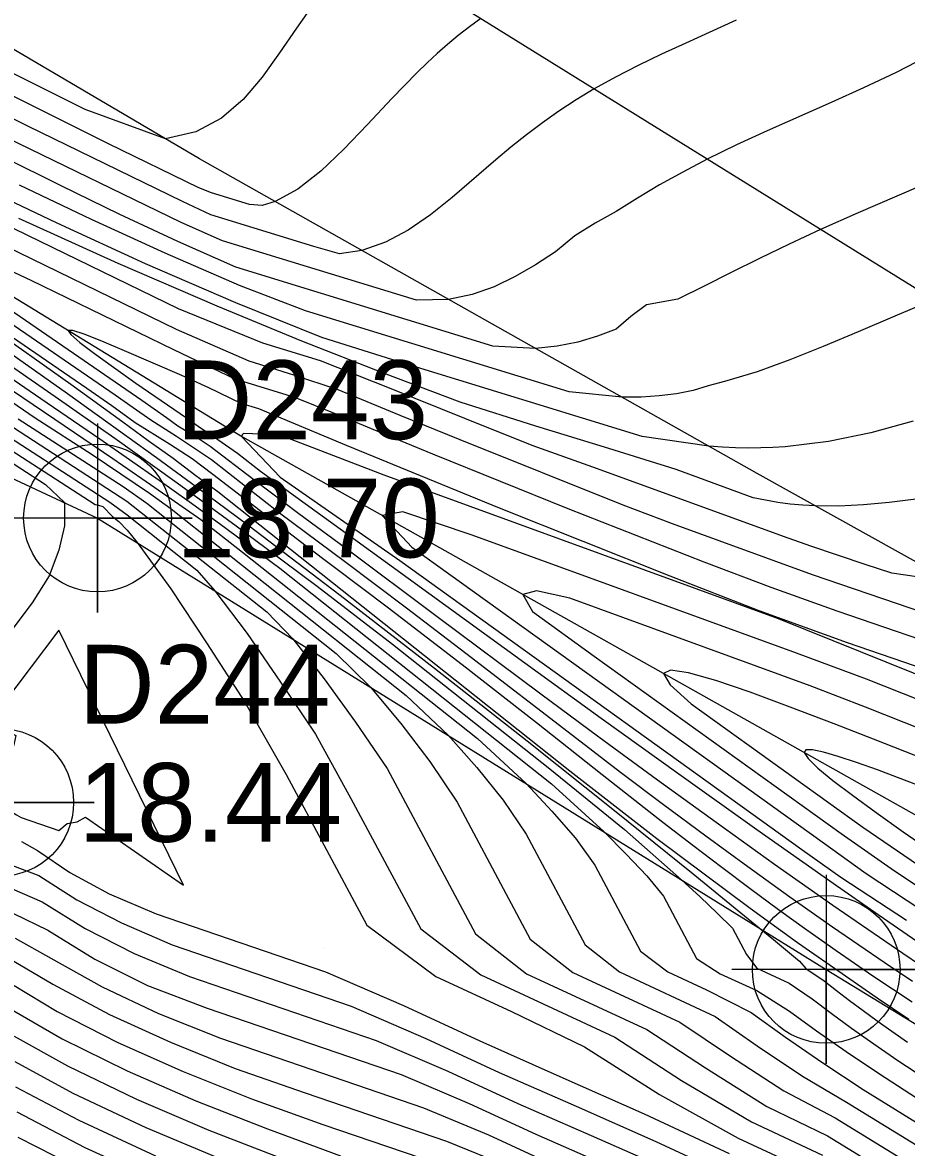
# Model space of a CAD drawing. Extents: x 2356077 to 2359823, y 225951 to 227822.
# Drawn here: x 2356731.04 to 2356759.1, y 227178.59 to 227214.28 of the extents above; entities that cross this region are included whole.
import ezdxf

# ---------------------------------------------------------------- set-up
doc = ezdxf.new("R2010")
doc.units = 0
for name, color, linetype in [('DTM Contours Major', 7, 'Continuous'), ('DTM Contours Minor', 7, 'Continuous'), ('Exist DTM Breakline', 7, 'Continuous'), ('Exist DTM Breakline Cogo Elevation', 7, 'Continuous'), ('Exist DTM Breakline Cogo Number', 7, 'Continuous'), ('Exist DTM Breakline Cogo Point CELL', 7, 'Continuous'), ('Exist DTM Regular Point CELL', 7, 'Continuous'), ('Exist DTM Regular Point Cogo Elevation', 7, 'Continuous'), ('Exist DTM Regular Point Cogo Number', 7, 'Continuous'), ('Exist Roads EOP', 7, 'Continuous'), ('PH Exist DTM Breakline', 7, 'Continuous'), ('PH Exist DTM Point', 7, 'Continuous')]:
    doc.layers.add(name, color=color, linetype=linetype)

msp = doc.modelspace()

# ---------------------------------------------------------------- linework, layer by layer
at = {"layer": 'DTM Contours Major'}
for points in [[(2356745.587, 227214.402), (2356745.224, 227214.14), (2356744.873, 227213.868), (2356744.533, 227213.586), (2356744.204, 227213.297), (2356743.882, 227212.999), (2356743.568, 227212.695), (2356742.764, 227211.868), (2356741.991, 227211.041), (2356741.242, 227210.258), (2356740.508, 227209.561), (2356739.782, 227208.995), (2356739.056, 227208.602), (2356738.65, 227208.473), (2356738.25, 227208.51), (2356737.042, 227208.881), (2356736.632, 227209.038), (2356733.766, 227210.431), (2356731.267, 227211.674), (2356721.187, 227216.729)], [(2356759.316, 227201.636), (2356757.97, 227201.261), (2356756.62, 227200.986), (2356755.246, 227200.822), (2356754.861, 227200.798), (2356754.471, 227200.784), (2356754.074, 227200.78), (2356753.669, 227200.787), (2356753.254, 227200.806), (2356752.827, 227200.837), (2356750.706, 227201.148), (2356742.995, 227203.514), (2356740.537, 227204.283), (2356737.806, 227205.391), (2356734.944, 227206.629), (2356732.139, 227207.909), (2356729.416, 227209.203)], [(2356729.898, 227204.314), (2356732.471, 227202.508), (2356734.354, 227201.162), (2356735.297, 227200.479), (2356736.248, 227199.784), (2356737.21, 227199.073), (2356738.188, 227198.344), (2356741.124, 227196.118), (2356744.117, 227193.802), (2356747.056, 227191.492), (2356749.828, 227189.284), (2356752.323, 227187.273), (2356754.427, 227185.556), (2356754.875, 227185.187), (2356755.705, 227184.507), (2356755.908, 227184.27), (2356756.487, 227183.877), (2356756.877, 227183.572), (2356757.295, 227183.252), (2356757.725, 227182.932), (2356758.171, 227182.608), (2356758.638, 227182.277), (2356759.129, 227181.936)], [(2356765.423, 227191.791), (2356757.228, 227194.6), (2356754.424, 227195.619), (2356751.596, 227196.716), (2356748.837, 227197.813), (2356746.185, 227198.877), (2356743.671, 227199.896), (2356741.325, 227200.861), (2356738.545, 227202.021), (2356737.982, 227202.194), (2356736.951, 227202.688), (2356736.096, 227203.077), (2356734.276, 227203.869), (2356733.557, 227204.174), (2356733.001, 227204.395), (2356732.635, 227204.513), (2356732.486, 227204.511), (2356732.569, 227204.379), (2356732.858, 227204.13), (2356733.32, 227203.779), (2356733.925, 227203.344), (2356734.639, 227202.841), (2356736.244, 227201.736), (2356736.694, 227201.417), (2356736.996, 227201.225), (2356737.862, 227200.62), (2356738.59, 227200.05), (2356741.427, 227198), (2356746.98, 227193.968), (2356749.405, 227192.216), (2356751.877, 227190.44), (2356754.349, 227188.68), (2356756.775, 227186.972), (2356758.195, 227185.985), (2356759.595, 227185.022)], [(2356730.902, 227201.71), (2356734.234, 227199.558), (2356734.982, 227199.03), (2356740.999, 227194.262), (2356742.085, 227193.196), (2356743.05, 227192.04), (2356743.973, 227190.837), (2356744.835, 227189.541), (2356747.158, 227185.202), (2356748.505, 227184.138), (2356751.903, 227182.563), (2356753.513, 227181.486), (2356755.208, 227180.392), (2356756.833, 227179.532), (2356766.002, 227173.911)], [(2356760.263, 227189.783), (2356758.816, 227190.333), (2356758.174, 227190.57), (2356757.507, 227190.808), (2356756.931, 227191), (2356756.463, 227191.137), (2356756.117, 227191.21), (2356755.909, 227191.208), (2356755.852, 227191.124), (2356755.978, 227190.927), (2356756.288, 227190.628), (2356756.764, 227190.237), (2356757.386, 227189.763), (2356758.137, 227189.217), (2356758.997, 227188.608), (2356760.778, 227187.376)], [(2356730.726, 227187.535), (2356731.553, 227187.225), (2356732.766, 227186.447), (2356734.18, 227185.713), (2356735.79, 227185.018), (2356741.471, 227183.073), (2356743.845, 227182.052), (2356746.169, 227180.975), (2356748.612, 227179.904), (2356751.138, 227178.786), (2356753.675, 227177.603)], [(2356730.775, 227183.728), (2356732.141, 227182.907), (2356734.07, 227181.918), (2356736.137, 227181.002), (2356738.304, 227180.14), (2356740.569, 227179.326), (2356745.206, 227177.74)], [(2356730.855, 227179.72), (2356733.018, 227178.595), (2356735.579, 227177.425)]]:
    msp.add_lwpolyline(points, dxfattribs=at)
at = {"layer": 'DTM Contours Minor'}
for points in [[(2356740.061, 227214.564), (2356739.733, 227214.1), (2356739.202, 227213.318), (2356738.652, 227212.549), (2356738.048, 227211.842), (2356737.357, 227211.247), (2356736.546, 227210.813), (2356735.581, 227210.588), (2356733.03, 227211.517), (2356718.451, 227218.83)], [(2356753.688, 227214.351), (2356752.093, 227213.625), (2356751.324, 227213.27), (2356750.579, 227212.914), (2356749.863, 227212.549), (2356749.18, 227212.172), (2356748.61, 227211.826), (2356748.065, 227211.468), (2356747.542, 227211.097), (2356747.036, 227210.714), (2356746.544, 227210.321), (2356746.063, 227209.919), (2356744.679, 227208.727), (2356743.988, 227208.176), (2356743.285, 227207.693), (2356742.562, 227207.308), (2356741.81, 227207.049), (2356741.104, 227206.942), (2356740.291, 227207.175), (2356737.014, 227208.181), (2356736.113, 227208.603), (2356731.207, 227210.987), (2356729.09, 227212.037)], [(2356717.095, 227213.634), (2356733.077, 227202.679), (2356733.871, 227202.128), (2356734.614, 227201.592), (2356735.71, 227200.91), (2356736.421, 227200.451), (2356737.084, 227199.951), (2356740.045, 227197.678), (2356742.657, 227195.714), (2356745.092, 227193.839), (2356747.353, 227192.07), (2356749.443, 227190.424), (2356751.367, 227188.916), (2356752.318, 227188.181), (2356753.236, 227187.48), (2356754.137, 227186.804), (2356755.033, 227186.145), (2356755.939, 227185.493), (2356756.867, 227184.84), (2356758.033, 227184.04), (2356759.277, 227183.208)], [(2356759.758, 227213.204), (2356758.747, 227212.688), (2356757.731, 227212.206), (2356756.706, 227211.742), (2356754.68, 227210.841), (2356753.705, 227210.394), (2356752.773, 227209.942), (2356751.999, 227209.537), (2356751.263, 227209.125), (2356750.559, 227208.708), (2356749.883, 227208.287), (2356749.216, 227207.909), (2356748.567, 227207.515), (2356747.957, 227207.006), (2356747.321, 227206.593), (2356746.676, 227206.218), (2356746.008, 227205.897), (2356745.308, 227205.65), (2356744.564, 227205.496), (2356743.541, 227205.47), (2356737.392, 227207.357), (2356736.072, 227207.936), (2356730.541, 227210.624)], [(2356759.498, 227196.685), (2356758.635, 227196.808), (2356757.782, 227197.084), (2356756.067, 227197.672), (2356755.197, 227197.975), (2356749.294, 227200.125), (2356747.217, 227200.866), (2356745.077, 227201.716), (2356742.745, 227202.659), (2356740.499, 227203.545), (2356738.67, 227204.106), (2356735.989, 227205.2), (2356719.572, 227213.18)], [(2356721.859, 227210.782), (2356733.976, 227202.472), (2356734.555, 227202.069), (2356735.108, 227201.673), (2356735.923, 227201.155), (2356736.535, 227200.759), (2356737.038, 227200.416), (2356739.196, 227198.725), (2356741.263, 227197.195), (2356743.232, 227195.71), (2356745.11, 227194.273), (2356748.633, 227191.562), (2356750.025, 227190.501), (2356751.386, 227189.475), (2356752.727, 227188.478), (2356754.061, 227187.504), (2356755.399, 227186.544), (2356756.753, 227185.592), (2356757.581, 227185.021), (2356758.425, 227184.446), (2356759.292, 227183.863)], [(2356760.089, 227209.326), (2356757.566, 227208.241), (2356756.366, 227207.712), (2356755.372, 227207.251), (2356754.43, 227206.795), (2356753.535, 227206.348), (2356752.677, 227205.913), (2356751.843, 227205.503), (2356750.848, 227205.322), (2356750.346, 227204.956), (2356749.884, 227204.552), (2356749.288, 227204.326), (2356748.669, 227204.142), (2356748.016, 227204.011), (2356747.318, 227203.943), (2356745.968, 227204.017), (2356737.815, 227206.52), (2356735.968, 227207.332), (2356734.109, 227208.203), (2356732.263, 227209.1), (2356730.435, 227210.012)], [(2356761.915, 227194.776), (2356756.118, 227196.763), (2356751.674, 227198.379), (2356750.105, 227198.967), (2356744.928, 227201.045), (2356743.03, 227201.814), (2356741.06, 227202.625), (2356739.656, 227203.095), (2356738.232, 227203.533), (2356735.926, 227204.543), (2356726.324, 227209.211)], [(2356759.959, 227205.482), (2356758.725, 227204.963), (2356757.562, 227204.468), (2356756.455, 227204.004), (2356755.393, 227203.579), (2356754.363, 227203.199), (2356753.324, 227202.888), (2356752.805, 227202.751), (2356752.325, 227202.605), (2356751.798, 227202.505), (2356751.251, 227202.433), (2356750.678, 227202.393), (2356750.073, 227202.39), (2356748.391, 227202.566), (2356740.025, 227205.134), (2356737.923, 227205.934), (2356735.564, 227206.96), (2356733.234, 227208.028), (2356730.946, 227209.122)], [(2356759.397, 227199.163), (2356758.552, 227199.053), (2356757.736, 227198.976), (2356756.954, 227198.938), (2356756.211, 227198.942), (2356755.805, 227198.966), (2356755.408, 227199.004), (2356755.016, 227199.057), (2356754.625, 227199.123), (2356754.233, 227199.205), (2356751.784, 227200.098), (2356749.65, 227200.764), (2356747.337, 227201.474), (2356744.934, 227202.237), (2356742.493, 227203.155), (2356739.91, 227204.169), (2356737.222, 227205.276), (2356734.078, 227206.636), (2356730.918, 227208.064)], [(2356728.107, 227206.906), (2356734.827, 227202.299), (2356735.614, 227201.748), (2356735.971, 227201.484), (2356736.579, 227201.113), (2356736.999, 227200.841), (2356738.383, 227199.778), (2356739.815, 227198.701), (2356741.287, 227197.616), (2356744.203, 227195.44), (2356747.494, 227192.984), (2356749.338, 227191.619), (2356751.194, 227190.259), (2356753.054, 227188.911), (2356754.912, 227187.582), (2356756.761, 227186.281), (2356757.868, 227185.514), (2356758.979, 227184.754), (2356760.103, 227183.994)], [(2356765.173, 227192.769), (2356756.894, 227195.606), (2356754.805, 227196.359), (2356752.68, 227197.156), (2356750.52, 227198.002), (2356748.363, 227198.856), (2356746.212, 227199.718), (2356744.068, 227200.587), (2356742.556, 227201.205), (2356741.05, 227201.829), (2356739.683, 227202.38), (2356737.793, 227202.96), (2356735.841, 227203.897), (2356731.314, 227206.098), (2356729.564, 227206.908)], [(2356729.91, 227204.691), (2356732.57, 227202.806), (2356734.219, 227201.609), (2356735.026, 227201.015), (2356735.819, 227200.458), (2356736.546, 227199.913), (2356737.236, 227199.402), (2356748.415, 227190.543), (2356751.176, 227188.39), (2356754.138, 227186.183), (2356755.644, 227185.099), (2356756.674, 227184.374), (2356758.172, 227183.34), (2356759.176, 227182.661)], [(2356729.782, 227204.002), (2356732.078, 227202.414), (2356733.968, 227201.089), (2356735.87, 227199.732), (2356736.838, 227199.033), (2356737.823, 227198.313), (2356740.394, 227196.402), (2356742.782, 227194.562), (2356747.773, 227190.606), (2356750.145, 227188.676), (2356751.959, 227187.084), (2356752.549, 227186.538), (2356753.088, 227186.027), (2356753.573, 227185.549), (2356754.021, 227184.713), (2356754.347, 227184.279), (2356755.379, 227183.801), (2356756.108, 227183.31), (2356756.708, 227182.849), (2356757.357, 227182.373), (2356758.061, 227181.875), (2356758.829, 227181.35), (2356761.395, 227179.673)], [(2356729.582, 227203.749), (2356731.625, 227202.357), (2356733.497, 227201.069), (2356735.374, 227199.757), (2356736.328, 227199.081), (2356737.297, 227198.386), (2356739.207, 227196.967), (2356747.831, 227190.132), (2356749.49, 227188.612), (2356750.205, 227187.895), (2356750.853, 227187.213), (2356751.381, 227186.56), (2356752.437, 227184.588), (2356753.186, 227184.105), (2356754.348, 227183.567), (2356755.386, 227182.92), (2356756.244, 227182.29), (2356757.182, 227181.635), (2356758.208, 227180.944), (2356760.866, 227179.228)], [(2356729.331, 227203.536), (2356732.071, 227201.697), (2356733.909, 227200.451), (2356734.83, 227199.819), (2356735.759, 227199.174), (2356736.701, 227198.511), (2356738.019, 227197.48), (2356745.482, 227191.566), (2356747.022, 227190.14), (2356747.842, 227189.262), (2356748.591, 227188.406), (2356749.205, 227187.543), (2356750.661, 227184.824), (2356751.527, 227184.162), (2356752.755, 227183.593), (2356754.17, 227182.875), (2356755.258, 227182.09), (2356756.442, 227181.281), (2356757.729, 227180.435), (2356760.444, 227178.749)], [(2356730.504, 227202.381), (2356731.445, 227201.741), (2356733.249, 227200.575), (2356734.159, 227199.966), (2356735.072, 227199.347), (2356735.754, 227198.847), (2356743.22, 227192.93), (2356744.553, 227191.668), (2356745.458, 227190.642), (2356746.3, 227189.611), (2356747.028, 227188.526), (2356748.904, 227185.023), (2356749.993, 227184.16), (2356753.025, 227182.752), (2356754.356, 227181.814), (2356755.794, 227180.858), (2356757.196, 227180.025), (2356766.384, 227174.393)], [(2356729.046, 227201.764), (2356733.341, 227198.989), (2356733.456, 227198.964), (2356733.589, 227198.923), (2356733.892, 227198.61), (2356734.096, 227198.448), (2356734.36, 227198.174), (2356734.679, 227197.781), (2356735.744, 227196.311), (2356736.877, 227194.598), (2356738.102, 227192.722), (2356739.412, 227190.423), (2356741.972, 227185.642), (2356744.158, 227184.015), (2356746.56, 227182.902), (2356748.878, 227181.783), (2356751.255, 227180.275), (2356753.756, 227178.883), (2356756.304, 227177.703)], [(2356729.689, 227201.73), (2356733.811, 227199.067), (2356734.365, 227198.663), (2356736.577, 227196.91), (2356737.148, 227196.253), (2356738.17, 227194.892), (2356739.225, 227193.357), (2356740.339, 227191.708), (2356741.466, 227189.667), (2356743.685, 227185.525), (2356745.588, 227184.065), (2356749.842, 227182.093), (2356751.958, 227180.72), (2356754.175, 227179.401), (2356756.428, 227178.349)], [(2356730.32, 227201.704), (2356734.354, 227199.098), (2356738.793, 227195.583), (2356739.616, 227194.724), (2356740.618, 227193.457), (2356741.611, 227192.087), (2356742.611, 227190.612), (2356745.419, 227185.369), (2356747.039, 227184.105), (2356750.855, 227182.336), (2356752.715, 227181.12), (2356754.67, 227179.894), (2356756.595, 227178.962), (2356765.615, 227173.433)], [(2356729.317, 227201.207), (2356731.77, 227199.622), (2356732.372, 227199.05), (2356732.368, 227198.316), (2356732.189, 227197.537), (2356731.883, 227196.724), (2356731.347, 227195.868), (2356730.023, 227194.124)], [(2356761.061, 227192.94), (2356755.041, 227195.359), (2356742.518, 227199.919), (2356739.187, 227201.199), (2356738.055, 227201.245), (2356738.014, 227201.201), (2356737.99, 227201.149), (2356739.222, 227199.859), (2356743.013, 227197.209), (2356755.78, 227188.048), (2356757.014, 227187.168), (2356759.1, 227185.801)], [(2356771.308, 227188.104), (2356757.826, 227193.443), (2356755.609, 227194.273), (2356745.317, 227198.021), (2356743.107, 227198.754), (2356742.459, 227198.639), (2356743.397, 227197.632), (2356756.423, 227188.285), (2356757.823, 227187.284), (2356759.993, 227185.857)], [(2356761.533, 227191.076), (2356757.803, 227192.56), (2356756.038, 227193.237), (2356748.414, 227196.013), (2356747.35, 227196.246), (2356746.924, 227196.134), (2356747.225, 227195.597), (2356749.18, 227194.18), (2356757.021, 227188.554), (2356758.72, 227187.363), (2356760.914, 227185.909)], [(2356732.197, 227195.001), (2356729.972, 227192.071), (2356730.833, 227191.657), (2356730.767, 227191.361), (2356730.65, 227191.045), (2356730.564, 227190.724), (2356730.021, 227190.202), (2356730.084, 227189.539), (2356730.155, 227189.419), (2356730.286, 227189.332), (2356730.584, 227189.321), (2356730.716, 227189.23), (2356730.852, 227189.143), (2356730.993, 227189.061), (2356732.195, 227188.65), (2356732.454, 227188.866), (2356732.774, 227188.922), (2356733.035, 227189.072), (2356736.145, 227186.908), (2356732.197, 227195.001)], [(2356760.684, 227190.51), (2356758.057, 227191.547), (2356756.799, 227192.036), (2356755.411, 227192.565), (2356754.14, 227193.031), (2356753.043, 227193.401), (2356752.181, 227193.645), (2356751.609, 227193.732), (2356751.388, 227193.629), (2356751.594, 227193.272), (2356752.261, 227192.667), (2356757.709, 227188.758), (2356759.685, 227187.407)], [(2356731.012, 227188.297), (2356731.514, 227188.011), (2356732.539, 227187.31), (2356733.79, 227186.64), (2356735.28, 227186.003), (2356740.659, 227184.162), (2356743.135, 227183.093), (2356745.559, 227181.97), (2356748.095, 227180.839), (2356750.77, 227179.655), (2356753.466, 227178.398)], [(2356730.713, 227186.792), (2356731.661, 227186.387), (2356733.029, 227185.534), (2356734.581, 227184.743), (2356736.338, 227184.019), (2356742.269, 227181.989), (2356744.542, 227181.016), (2356746.763, 227179.987), (2356749.086, 227178.973), (2356751.47, 227177.923)], [(2356730.758, 227186.01), (2356731.847, 227185.485), (2356733.337, 227184.57), (2356735.004, 227183.733), (2356736.905, 227183.014), (2356743.055, 227180.909), (2356745.221, 227179.989), (2356747.332, 227179.011), (2356751.772, 227177.069)], [(2356730.802, 227185.229), (2356731.938, 227184.6), (2356733.564, 227183.685), (2356735.358, 227182.839), (2356737.323, 227182.059), (2356743.768, 227179.854), (2356745.836, 227178.992), (2356747.821, 227178.074)], [(2356730.768, 227184.499), (2356732.007, 227183.77), (2356733.798, 227182.813), (2356735.738, 227181.929), (2356737.793, 227181.096), (2356740.009, 227180.329), (2356744.5, 227178.792), (2356746.473, 227177.985)], [(2356730.769, 227182.923), (2356732.296, 227182.043), (2356734.357, 227181.02), (2356736.544, 227180.073), (2356738.817, 227179.183), (2356741.137, 227178.332)], [(2356730.777, 227182.121), (2356732.464, 227181.18), (2356734.653, 227180.123), (2356736.957, 227179.143), (2356739.334, 227178.224)], [(2356730.795, 227181.32), (2356732.642, 227180.319), (2356734.956, 227179.225), (2356737.375, 227178.211)], [(2356730.822, 227180.52), (2356732.827, 227179.457), (2356735.265, 227178.325)], [(2356730.895, 227178.918), (2356733.215, 227177.732)]]:
    msp.add_lwpolyline(points, dxfattribs=at)
at = {"layer": 'Exist DTM Breakline'}
msp.add_lwpolyline([(2356613.053, 227270.361), (2356650.333, 227243.926), (2356697.977, 227215.131), (2356733.42, 227198.56), (2356756.55, 227184.241), (2356802.729, 227156.081), (2356830.777, 227139.335)], dxfattribs=at)
at = {"layer": 'Exist DTM Breakline Cogo Point CELL'}
for points in [[(2356733.42, 227201.56), (2356733.42, 227195.56), (2356733.42, 227198.56), (2356736.42, 227198.56), (2356730.42, 227198.56)], [(2356756.55, 227187.241), (2356756.55, 227181.241), (2356756.55, 227184.241), (2356759.55, 227184.241), (2356753.55, 227184.241)]]:
    msp.add_lwpolyline(points, dxfattribs=at)
for centre in [(2356733.42, 227198.56), (2356756.55, 227184.241)]:
    msp.add_circle(centre, 2.344, dxfattribs=at)
at = {"layer": 'Exist DTM Regular Point CELL'}
msp.add_lwpolyline([(2356730.319, 227192.538), (2356730.319, 227186.538), (2356730.319, 227189.538), (2356733.319, 227189.538), (2356727.319, 227189.538)], dxfattribs=at)
msp.add_circle((2356730.319, 227189.538), 2.344, dxfattribs=at)
at = {"layer": 'Exist Roads EOP'}
msp.add_lwpolyline([(2357548.158, 226751.097), (2357551.518, 226748.955), (2357539.932, 226730.044), (2357536.732, 226732.588), (2357457.094, 226780.918), (2357368.575, 226834.971), (2357285.95, 226885.112), (2357202.56, 226936.462), (2357119.743, 226986.718), (2357040.047, 227034.838), (2356959.55, 227083.993), (2356876.77, 227134.388), (2356794.33, 227184.148), (2356716.529, 227232.438), (2356632.17, 227283.448), (2356547.589, 227334.799), (2356465.16, 227384.805), (2356376.528, 227438.798), (2356293.908, 227488.913), (2356217.843, 227535.566)], dxfattribs=at)
at = {"layer": 'PH Exist DTM Breakline'}
for points in [[(2356874.006, 227127.776), (2356827.187, 227157.253), (2356798.45, 227174.201), (2356773.903, 227189.099), (2356754.358, 227199.973), (2356736.653, 227209.957), (2356718.488, 227220.641), (2356700.429, 227231.907), (2356681.257, 227242.915), (2356663.176, 227254.535), (2356644.166, 227266.793), (2356622.923, 227279.772), (2356610.333, 227287.071), (2356602.922, 227291.069), (2356601.494, 227294.51)], [(2356595.251, 227285.48), (2356610.292, 227279.585), (2356630.224, 227267.853), (2356651.648, 227254.925), (2356672.172, 227242.038), (2356694.087, 227228.261), (2356715.804, 227214.703), (2356738.018, 227201.132), (2356760.194, 227188.688), (2356783.837, 227175.884), (2356808.534, 227162.068)]]:
    msp.add_lwpolyline(points, dxfattribs=at)
at = {"layer": 'PH Exist DTM Point'}
msp.add_line((2356740.591, 227184.901), (2356740.591, 227184.901), dxfattribs=at)

# ---------------------------------------------------------------- texts
at = {"layer": 'Exist DTM Breakline Cogo Elevation'}
msp.add_text('18.70', height=2.5, dxfattribs=at).set_placement((2356735.92, 227197.31))
at = {"layer": 'Exist DTM Breakline Cogo Number'}
msp.add_text('D243', height=2.5, dxfattribs=at).set_placement((2356735.92, 227201.06))
at = {"layer": 'Exist DTM Regular Point Cogo Elevation'}
msp.add_text('18.44', height=2.5, dxfattribs=at).set_placement((2356732.819, 227188.288))
at = {"layer": 'Exist DTM Regular Point Cogo Number'}
msp.add_text('D244', height=2.5, dxfattribs=at).set_placement((2356732.819, 227192.038))

doc.saveas('drawing.dxf')
